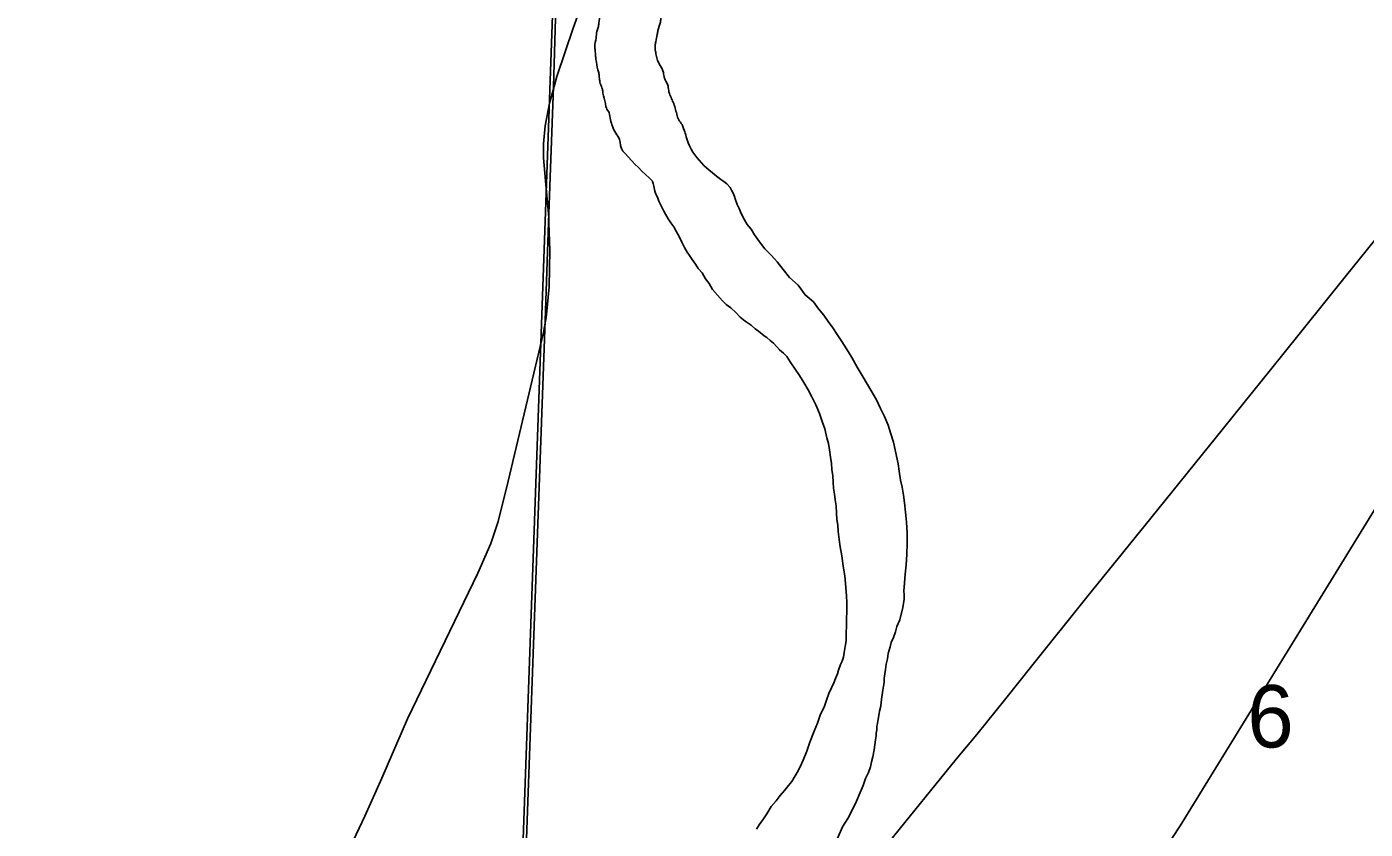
# Model space of a CAD drawing. Extents: x 2.4 to 73.1, y 4.5 to 25.6.
# Drawn here: x 30.3384 to 30.7881, y 21.3407 to 21.6102 of the extents above; entities that cross this region are included whole.
import ezdxf

# ---------------------------------------------------------------- set-up
doc = ezdxf.new("R2010")
doc.units = 0
for name, color, linetype in [('GM_X_Interchange_Ramps', 7, 'Continuous'), ('GM_X_Major_River', 7, 'Continuous'), ('GM_X_Rail_Line', 7, 'Continuous'), ('GM_X_Section', 7, 'Continuous'), ('GM_X_Section_Text', 7, 'Continuous'), ('GM_X_Township', 7, 'Continuous'), ('GM_X_Township_Road', 7, 'Continuous'), ('GM_X_US_Route', 7, 'Continuous')]:
    doc.layers.add(name, color=color, linetype=linetype)

msp = doc.modelspace()

# ---------------------------------------------------------------- linework, layer by layer
at = {"layer": 'GM_X_Interchange_Ramps'}
msp.add_lwpolyline([(30.49917, 21.1385), (30.51254, 21.51156), (30.51372, 21.54449), (30.51536, 21.58999), (30.51723, 21.65555), (30.4615, 21.65688), (30.3697, 21.65926), (30.35104, 21.65971), (30.32928, 21.66006)], dxfattribs=at)
at = {"layer": 'GM_X_Major_River'}
for points in [[(30.54868, 21.55837), (30.54867, 21.55818), (30.54885, 21.55761), (30.54902, 21.55666), (30.54936, 21.55494), (30.54972, 21.55398), (30.55027, 21.55302), (30.55081, 21.55168), (30.55135, 21.55052), (30.5519, 21.54937), (30.55244, 21.54822), (30.55299, 21.54726), (30.55391, 21.54572), (30.55483, 21.54437), (30.55575, 21.54302), (30.55666, 21.54128), (30.55757, 21.53974), (30.55848, 21.53782), (30.55939, 21.53609), (30.56031, 21.53455), (30.56104, 21.5334), (30.56196, 21.53204), (30.56307, 21.5305), (30.56398, 21.52896), (30.56528, 21.5276), (30.56638, 21.52549), (30.56767, 21.52394), (30.56877, 21.52201), (30.57211, 21.51814), (30.57341, 21.51697), (30.57491, 21.51579), (30.57658, 21.51424), (30.57807, 21.51268), (30.57975, 21.51131), (30.58181, 21.50994), (30.58311, 21.50877), (30.58423, 21.50798), (30.5861, 21.50642), (30.58704, 21.50583), (30.58816, 21.50485), (30.58928, 21.50388), (30.59039, 21.50271), (30.59132, 21.50174), (30.59262, 21.50057), (30.59374, 21.49941)], [(30.61063, 21.33736), (30.61243, 21.3415), (30.61421, 21.34431), (30.6158, 21.34731), (30.61719, 21.35013), (30.61839, 21.35295), (30.6194, 21.3554), (30.62021, 21.35766), (30.62121, 21.35972), (30.62182, 21.36161), (30.62224, 21.36331), (30.62266, 21.36501), (30.62309, 21.36728), (30.62332, 21.36898), (30.62354, 21.37069), (30.62376, 21.37201), (30.62379, 21.37296), (30.624, 21.3741), (30.62403, 21.37524), (30.62424, 21.37618), (30.6249, 21.38035), (30.62532, 21.38205), (30.62556, 21.38432), (30.62579, 21.38584), (30.62601, 21.38735), (30.62623, 21.38867), (30.62645, 21.39), (30.62648, 21.39133), (30.6267, 21.39284), (30.62693, 21.39436), (30.62716, 21.39606), (30.62758, 21.39795), (30.62781, 21.39966), (30.62843, 21.40192), (30.62884, 21.40343), (30.62964, 21.40512), (30.63025, 21.40701), (30.63067, 21.40871), (30.63167, 21.41097), (30.63272, 21.41512), (30.63316, 21.41796), (30.6332, 21.41948), (30.63303, 21.42062), (30.63329, 21.42347), (30.63354, 21.42631), (30.6338, 21.42953), (30.63407, 21.43295), (30.63416, 21.43675), (30.63423, 21.44016), (30.63393, 21.44378), (30.63363, 21.44721), (30.63332, 21.45025), (30.633, 21.45292), (30.63249, 21.45559), (30.63197, 21.45788), (30.63147, 21.46093), (30.63114, 21.46341), (30.62959, 21.47066), (30.62871, 21.47353), (30.62782, 21.4764), (30.62655, 21.47928), (30.62528, 21.48197), (30.62383, 21.48485), (30.622, 21.48812), (30.61944, 21.49255), (30.61742, 21.49583), (30.61559, 21.4991), (30.61376, 21.50199), (30.61229, 21.50449), (30.61063, 21.50681), (30.60917, 21.50912), (30.60769, 21.51125), (30.60622, 21.51337), (30.60437, 21.5155), (30.60271, 21.51782), (30.59991, 21.52016), (30.59751, 21.52345), (30.59471, 21.52598), (30.5925, 21.52869), (30.59046, 21.53121), (30.58861, 21.53334), (30.58638, 21.53567), (30.58453, 21.53799), (30.58287, 21.54031), (30.58177, 21.54223), (30.58048, 21.54378), (30.57956, 21.54532), (30.57847, 21.54744), (30.57775, 21.54916), (30.57702, 21.55051), (30.57648, 21.55204), (30.57613, 21.55319), (30.57577, 21.55434), (30.57522, 21.5553), (30.57467, 21.55626), (30.57356, 21.55743)], [(30.59374, 21.49941), (30.59484, 21.49767), (30.59631, 21.49555), (30.59797, 21.49304), (30.59944, 21.49073), (30.6009, 21.48823), (30.60218, 21.48592), (30.60345, 21.48323), (30.60472, 21.48035), (30.60561, 21.47767), (30.6065, 21.47518), (30.60719, 21.47212), (30.60772, 21.47021), (30.60805, 21.46812), (30.60838, 21.46564), (30.60871, 21.46354), (30.60885, 21.46145), (30.60919, 21.45935), (30.60933, 21.45726), (30.60947, 21.45517), (30.60981, 21.45326), (30.60996, 21.45135), (30.61029, 21.44926), (30.61043, 21.44679), (30.61057, 21.44469), (30.61091, 21.44279), (30.61105, 21.44069), (30.61137, 21.43802), (30.61169, 21.43555), (30.6122, 21.4325), (30.61269, 21.42907), (30.61319, 21.42583), (30.6138, 21.41916), (30.61393, 21.41669), (30.61387, 21.41384), (30.61381, 21.41137), (30.61376, 21.4091), (30.6137, 21.40644), (30.61365, 21.40397), (30.61341, 21.40207), (30.61299, 21.4), (30.61276, 21.39848), (30.61235, 21.39716), (30.61176, 21.39603), (30.61114, 21.39415), (30.61073, 21.39283), (30.61013, 21.39132), (30.60953, 21.38982), (30.60873, 21.38812), (30.60792, 21.38624), (30.60711, 21.38398), (30.6063, 21.38172), (30.60511, 21.37928), (30.60409, 21.37626), (30.60289, 21.37363), (30.60147, 21.36986), (30.60046, 21.36685), (30.59925, 21.36383), (30.59825, 21.36158), (30.59725, 21.3597), (30.59626, 21.35801), (30.59548, 21.3567), (30.5943, 21.3554), (30.59294, 21.35372), (30.59157, 21.35204), (30.59019, 21.35017), (30.58844, 21.34831), (30.58706, 21.34588), (30.58588, 21.34419), (30.5845, 21.34214), (30.58352, 21.34064)]]:
    msp.add_lwpolyline(points, dxfattribs=at)
for points in [[(30.54389, 21.65116), (30.54001, 21.64573), (30.53902, 21.64443), (30.538, 21.64219), (30.53771, 21.63878), (30.53709, 21.63728), (30.53684, 21.63539), (30.53599, 21.63238), (30.53575, 21.63068), (30.53476, 21.62938), (30.53428, 21.62617), (30.53403, 21.62447), (30.53341, 21.62259), (30.53313, 21.61975), (30.53174, 21.6179), (30.53129, 21.61563), (30.53106, 21.61431), (30.5306, 21.61148), (30.53036, 21.60996), (30.52994, 21.60865), (30.52968, 21.60638), (30.52921, 21.60355), (30.52936, 21.60221), (30.5295, 21.6005), (30.52964, 21.59917), (30.5303, 21.59573), (30.53063, 21.59439), (30.53078, 21.59286), (30.5311, 21.59115), (30.5318, 21.58922), (30.53195, 21.58789), (30.53279, 21.58445), (30.53312, 21.58292), (30.53402, 21.58137), (30.53451, 21.57889), (30.53521, 21.57678), (30.53627, 21.57447), (30.53754, 21.57234), (30.53786, 21.57062), (30.5382, 21.56928), (30.53929, 21.56772), (30.54868, 21.55837)], [(30.57356, 21.55743), (30.56065, 21.57123), (30.55978, 21.57391), (30.55909, 21.57602), (30.55856, 21.57737), (30.55747, 21.57892), (30.55677, 21.58084), (30.55557, 21.58487), (30.55486, 21.58641), (30.55416, 21.58833), (30.55384, 21.59024), (30.55331, 21.59159), (30.5526, 21.59313), (30.55227, 21.59484), (30.55121, 21.59716), (30.55049, 21.59851), (30.54998, 21.60023), (30.54965, 21.60195), (30.54952, 21.60386), (30.54975, 21.60518), (30.55021, 21.60763), (30.55044, 21.60895), (30.55128, 21.61177), (30.55152, 21.61328), (30.55196, 21.61536), (30.55221, 21.61725), (30.55263, 21.61857), (30.55328, 21.62101), (30.55357, 21.62423), (30.55419, 21.62592), (30.55427, 21.62839), (30.55489, 21.63027), (30.55512, 21.63159), (30.55574, 21.63309), (30.55579, 21.63479), (30.55604, 21.63649), (30.55669, 21.63913), (30.55675, 21.64103), (30.55736, 21.64234), (30.55953, 21.65083)]]:
    msp.add_spline(points, degree=3, dxfattribs=at)
at = {"layer": 'GM_X_Rail_Line'}
msp.add_lwpolyline([(29.78044, 20.47651), (29.7911, 20.50784), (29.80268, 20.53672), (29.81269, 20.55779), (29.82231, 20.57304), (29.83822, 20.59181), (29.85825, 20.60693), (29.8919, 20.62838), (30.25114, 20.85389), (30.44465, 20.9729), (30.47522, 20.99321), (30.50027, 21.01391), (30.52076, 21.03709), (30.54176, 21.06437), (30.56209, 21.09275), (30.63339, 21.20115), (30.72595, 21.34181), (30.80047, 21.46311), (30.8477, 21.53019), (30.87537, 21.57343), (30.91427, 21.643)], dxfattribs=at)
at = {"layer": 'GM_X_Section'}
for points in [[(30.51643, 21.65196), (30.49787, 21.13293), (29.99357, 21.14088), (30.01225, 21.66591), (30.01568, 21.66582)], [(31.01043, 21.64061), (30.99999, 21.12048), (30.49787, 21.13293), (30.51643, 21.65196)]]:
    msp.add_lwpolyline(points, close=True, dxfattribs=at)
at = {"layer": 'GM_X_Township'}
msp.add_lwpolyline([(30.49917, 21.1385), (30.51254, 21.51156), (30.51372, 21.54449), (30.51536, 21.58999), (30.51723, 21.65555), (30.52062, 21.65547), (30.52864, 21.65537), (30.53536, 21.65517), (30.54266, 21.65493), (30.87898, 21.6465), (31.00992, 21.6427), (31.01567, 21.64273), (31.03229, 21.64244), (31.0882, 21.64098), (31.12703, 21.64008), (31.18339, 21.63943)], dxfattribs=at)
at = {"layer": 'GM_X_Township_Road'}
for points in [[(30.51561, 21.59019), (30.51652, 21.59355), (30.522, 21.60973), (30.52668, 21.62289), (30.52983, 21.62998), (30.53425, 21.63819), (30.53959, 21.64769)], [(30.51382, 21.54469), (30.51377, 21.54609), (30.51265, 21.55847), (30.51197, 21.56621), (30.512, 21.57083), (30.51259, 21.57694), (30.51407, 21.58455), (30.51547, 21.58971), (30.51561, 21.59019)], [(30.51274, 21.51174), (30.51307, 21.51357), (30.51387, 21.52281), (30.51416, 21.53522), (30.51384, 21.54422), (30.51382, 21.54469)], [(30.44339, 21.32675), (30.45202, 21.34501), (30.45766, 21.35779), (30.46636, 21.37773), (30.48997, 21.42672), (30.4943, 21.43669), (30.49673, 21.44406), (30.50017, 21.45762), (30.51198, 21.5075), (30.51265, 21.51128), (30.51274, 21.51174)]]:
    msp.add_lwpolyline(points, dxfattribs=at)
at = {"layer": 'GM_X_US_Route'}
msp.add_lwpolyline([(30.62816, 21.33638), (30.65062, 21.36419), (30.6576, 21.37254), (30.66734, 21.38462), (30.67602, 21.39559), (30.69455, 21.41858), (30.71605, 21.44516), (30.74041, 21.47542), (30.75993, 21.4996), (30.78137, 21.52623), (30.81645, 21.56981), (30.83304, 21.59036), (30.84529, 21.60546)], dxfattribs=at)

# ---------------------------------------------------------------- texts
at = {"layer": 'GM_X_Section_Text'}
msp.add_text('6', height=0.02093, rotation=0, dxfattribs=at).set_placement((30.74848, 21.36814))

doc.saveas('drawing.dxf')
